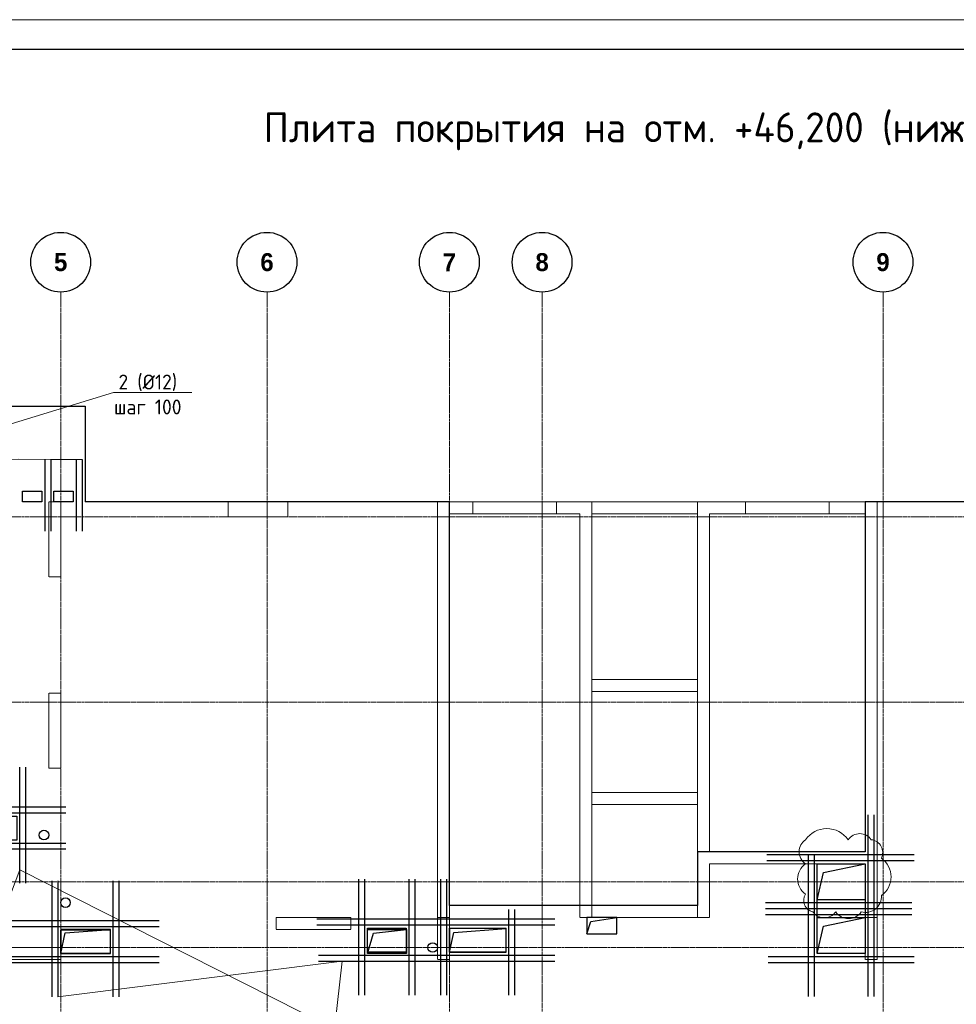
# Model space of a CAD drawing. Header units: millimetres. Extents: x -5898314 to 1055204, y -720802 to 1562611.
# Tile 267 of 362: x -84251 to -68590, y -36755 to -20290. Entities that reach past the tile are written whole.
import ezdxf
from ezdxf import colors
from ezdxf.entities.mleader import LeaderData, LeaderLine
from ezdxf.math import Vec2, Vec3

# ---------------------------------------------------------------- set-up
doc = ezdxf.new("R2010")
doc.units = ezdxf.units.MM
for name, pattern in [('______5', [1100, 800, -100, 100, -100]), ('DASHED', [7, 5, -2, 0]), ('осевая', [50.8, 31.75, -6.35, 6.35, -6.35])]:
    doc.linetypes.add(name, pattern=pattern)
for name, color, linetype, lineweight in [('_0.25', 114, 'Continuous', 25), ('_0.5', 94, 'Continuous', 50), ('RAZMER', 100, 'Continuous', 15), ('Standard', 7, 'Continuous', 25), ('Общий01', 7, 'Continuous', 13), ('Оси', 40, '______5', 18), ('Перекрытие ж_бетон', 1, 'Continuous', 30), ('подоснова', 151, 'Continuous', 5), ('Размерная линия_ общее', 7, 'Continuous', 25), ('СТЕНЫ', 3, 'Continuous', 30), ('ТОНКИЕ', 7, 'Continuous', 9), ('Узлы', 7, 'Continuous', 0)]:
    doc.layers.add(name, color=color, linetype=linetype, lineweight=lineweight)
doc.layers.add('Колонна_ бетон', color=7, linetype='Continuous', lineweight=50, true_color=0xb4b496)
doc.layers.add('ТОЛСТЫЕ_ОСНОВНЫЕ', color=6, linetype='Continuous')
doc.styles.add('Century Gothic', font='GOTHIC.TTF')
doc.styles.add('GOST-2.304_Type-B', font='GOST_Common.ttf')

# ---------------------------------------------------------------- blocks, each defined once
blk = doc.blocks.new('*U1581')
at = {"layer": 'ТОЛСТЫЕ_ОСНОВНЫЕ', "color": 6}
blk.add_lwpolyline([(20, 5), (886, 5), (886, 415), (20, 415)], close=True, dxfattribs=at)
at = {"layer": 'ТОНКИЕ'}
blk.add_lwpolyline([(0, 0), (891, 0), (891, 420), (0, 420)], close=True, dxfattribs=at)
blk = doc.blocks.new('подложка стн 1-го этажа')
at = {"layer": 'Колонна_ бетон', "color": 252, "linetype": 'DASHED', "lineweight": 0, "ltscale": 0.5, "true_color": 0x939598, "transparency": 33554687}
for p, q in [((21194, 23162, -200), (21194, 23162, -200)), ((21194, 21912, -200), (21194, 23162, -200)), ((21394, 23162, -200), (21194, 23162, -200)), ((21194, 23162, -200), (21194, 23162, -200)), ((21194, 21912, -200), (21194, 23162, -200)), ((21394, 23162, -200), (21194, 23162, -200)), ((21394, 23162, -200), (21394, 23162, -200)), ((21394, 23162, -200), (21394, 21912, -200)), ((21394, 23162, -200), (21394, 23162, -200)), ((21394, 23162, -200), (21394, 21912, -200)), ((21194, 21912, -200), (21194, 21912, -200)), ((21194, 21912, -200), (21394, 21912, -200)), ((21194, 21912, -200), (21194, 21912, -200)), ((21194, 21912, -200), (21394, 21912, -200)), ((21394, 21912, -200), (21394, 21912, -200)), ((21394, 21912, -200), (21394, 21912, -200)), ((24994, 19212, -200), (24994, 19412, -200)), ((24994, 19412, -200), (24994, 19412, -200)), ((26244, 19412, -200), (24994, 19412, -200)), ((24994, 19212, -200), (24994, 19412, -200)), ((24994, 19412, -200), (24994, 19412, -200)), ((26244, 19412, -200), (24994, 19412, -200)), ((26244, 19412, -200), (26244, 19412, -200)), ((26244, 19212, -200), (26244, 19412, -200)), ((26244, 19412, -200), (26244, 19412, -200)), ((26244, 19212, -200), (26244, 19412, -200)), ((24994, 19212, -200), (26244, 19212, -200)), ((24994, 19212, -200), (24994, 19212, -200)), ((24994, 19212, -200), (26244, 19212, -200)), ((24994, 19212, -200), (24994, 19212, -200)), ((26244, 19212, -200), (26244, 19212, -200)), ((26244, 19212, -200), (26244, 19212, -200)), ((20144, 18912, -200), (21394, 18912, -200)), ((20144, 18912, -200), (21394, 18912, -200)), ((21394, 18912, -200), (21394, 18912, -200)), ((21394, 18912, -200), (21394, 18712, -200)), ((21394, 18912, -200), (21394, 18912, -200)), ((21394, 18912, -200), (21394, 18712, -200)), ((20144, 18712, -200), (21394, 18712, -200)), ((20144, 18712, -200), (21394, 18712, -200)), ((21394, 18712, -200), (21394, 18712, -200)), ((21394, 18712, -200), (21394, 18712, -200))]:
    blk.add_line(p, q, dxfattribs=at)
for points, elevation in [([(21194, 26362), (21394, 26362), (21394, 25112), (21194, 25112)], -560), ([(21194, 26362), (21394, 26362), (21394, 25112), (21194, 25112)], -560), ([(24194, 26362), (25194, 26362), (25194, 26112), (24194, 26112)], -360), ([(24194, 26362), (25194, 26362), (25194, 26112), (24194, 26112)], -560), ([(24194, 26362), (25194, 26362), (25194, 26112), (24194, 26112)], -360), ([(24194, 26362), (25194, 26362), (25194, 26112), (24194, 26112)], -560)]:
    blk.add_lwpolyline(points, close=True, dxfattribs=dict(at, elevation=elevation))
at = {"layer": 'СТЕНЫ', "color": 252, "linetype": 'DASHED', "lineweight": 0, "ltscale": 0.5, "true_color": 0x939598, "transparency": 33554687}
for p, q in [((30274, 26362, -200), (30274, 19412, -200)), ((30274, 26362, -200), (30274, 26362, -200)), ((30274, 26362, -200), (30274, 19412, -200)), ((30274, 26362, -200), (30274, 26362, -200)), ((32044, 26362, -200), (32044, 19412, -200)), ((32044, 26362, -200), (32044, 26362, -200)), ((32044, 26362, -200), (32044, 19412, -200)), ((32044, 26362, -200), (32044, 26362, -200)), ((34844, 26362, -200), (34844, 20512, -200)), ((34844, 26362, -200), (34844, 26362, -200)), ((34844, 26362, -200), (34844, 20512, -200)), ((34844, 26362, -200), (34844, 26362, -200)), ((27694, 26112, -200), (27694, 26112, -200)), ((27694, 26112, -200), (27694, 19412, -200)), ((27694, 26112, -200), (27694, 26112, -200)), ((27694, 26112, -200), (27694, 18712, -200)), ((27894, 26162, -200), (27894, 19412, -200)), ((27894, 26162, -200), (27894, 26162, -200)), ((27894, 26162, -200), (30074, 26162, -200)), ((27894, 26162, -200), (27894, 18712, -200)), ((27894, 26162, -200), (27894, 26162, -200)), ((27894, 26162, -200), (30074, 26162, -200)), ((30074, 19412, -200), (30074, 26162, -200)), ((30074, 26162, -200), (30074, 26162, -200)), ((30074, 19412, -200), (30074, 26162, -200)), ((30074, 26162, -200), (30074, 26162, -200)), ((30274, 26162, -200), (30274, 26162, -200)), ((32044, 26162, -200), (30274, 26162, -200)), ((30274, 26162, -200), (30274, 26162, -200)), ((32044, 26162, -200), (30274, 26162, -200)), ((32044, 26162, -200), (32044, 26162, -200)), ((32044, 26162, -200), (32044, 26162, -200)), ((32244, 26162, -200), (34844, 26162, -200)), ((32244, 26162, -200), (32244, 26162, -200)), ((32244, 26162, -200), (32244, 20512, -200)), ((32244, 26162, -200), (34844, 26162, -200)), ((32244, 26162, -200), (32244, 26162, -200)), ((32244, 26162, -200), (32244, 20512, -200)), ((34844, 26162, -200), (34844, 26162, -200)), ((34844, 26162, -200), (34844, 26162, -200)), ((35044, 19412, -200), (35044, 26112, -200)), ((35044, 18712, -200), (35044, 26112, -200)), ((30274, 23392, -200), (30274, 23392, -200)), ((32044, 23392, -200), (30274, 23392, -200)), ((30274, 23392, -200), (30274, 23392, -200)), ((32044, 23392, -200), (30274, 23392, -200)), ((32044, 23392, -200), (32044, 23392, -200)), ((32044, 23392, -200), (32044, 23392, -200)), ((32044, 23192, -200), (30274, 23192, -200)), ((30274, 23192, -200), (30274, 23192, -200)), ((32044, 23192, -200), (30274, 23192, -200)), ((30274, 23192, -200), (30274, 23192, -200)), ((32044, 23192, -200), (32044, 23192, -200)), ((32044, 23192, -200), (32044, 23192, -200)), ((30274, 21502, -200), (32044, 21502, -200)), ((30274, 21502, -200), (30274, 21502, -200)), ((30274, 21502, -200), (32044, 21502, -200)), ((30274, 21502, -200), (30274, 21502, -200)), ((32044, 21502, -200), (32044, 21502, -200)), ((32044, 21502, -200), (32044, 21502, -200)), ((30274, 21302, -200), (30274, 21302, -200)), ((30274, 21302, -200), (32044, 21302, -200)), ((30274, 21302, -200), (30274, 21302, -200)), ((30274, 21302, -200), (32044, 21302, -200)), ((32044, 21302, -200), (32044, 21302, -200)), ((32044, 21302, -200), (32044, 21302, -200)), ((34844, 20512, -200), (32244, 20512, -200)), ((32244, 20512, -200), (32244, 20512, -200)), ((34844, 20512, -200), (32244, 20512, -200)), ((32244, 20512, -200), (32244, 20512, -200)), ((34844, 20512, -200), (34844, 20512, -200)), ((34844, 20512, -200), (34844, 20512, -200)), ((32244, 20312, -200), (32244, 20312, -200)), ((34844, 20312, -200), (32244, 20312, -200)), ((32244, 20312, -200), (32244, 19412, -200)), ((32244, 20312, -200), (32244, 20312, -200)), ((34844, 20312, -200), (32244, 20312, -200)), ((32244, 20312, -200), (32244, 19412, -200)), ((34744, 20312, -200), (34744, 20312, -200)), ((34744, 20312, -200), (34744, 20312, -200)), ((34844, 19412, -200), (34844, 20312, -200)), ((34844, 18712, -200), (34844, 20312, -200)), ((27894, 19962, -200), (27894, 19962, -200)), ((27894, 19962, -200), (27894, 19962, -200)), ((30274, 19612, -200), (30274, 19612, -200)), ((32044, 19612, -200), (30274, 19612, -200)), ((30274, 19612, -200), (30274, 19612, -200)), ((32044, 19612, -200), (30274, 19612, -200)), ((32044, 19612, -200), (32044, 19612, -200)), ((32044, 19612, -200), (32044, 19612, -200)), ((27694, 19412, -200), (27694, 19412, -200)), ((27694, 19412, -200), (27894, 19412, -200)), ((30074, 19412, -200), (30074, 19412, -200)), ((30074, 19412, -200), (32244, 19412, -200)), ((30074, 19412, -200), (30074, 19412, -200)), ((30074, 19412, -200), (32244, 19412, -200)), ((30274, 19412, -200), (30274, 19412, -200)), ((30274, 19412, -200), (30274, 19412, -200)), ((32044, 19412, -200), (32044, 19412, -200)), ((32044, 19412, -200), (32044, 19412, -200)), ((32244, 19412, -200), (32244, 19412, -200)), ((32244, 19412, -200), (32244, 19412, -200)), ((35044, 19412, -200), (34844, 19412, -200)), ((35044, 19412, -200), (35044, 19412, -200)), ((27694, 18712, -200), (27694, 18712, -200)), ((27694, 18712, -200), (27894, 18712, -200)), ((35044, 18712, -200), (34844, 18712, -200)), ((35044, 18712, -200), (35044, 18712, -200))]:
    blk.add_line(p, q, dxfattribs=at)
at = {"layer": 'СТЕНЫ', "color": 252, "linetype": 'DASHED', "lineweight": 0, "ltscale": 0.5, "true_color": 0x939598, "transparency": 33554687, "elevation": -200}
blk.add_lwpolyline([(35044, 26112), (35044, 26362), (27694, 26362), (27694, 26112)], dxfattribs=at)
blk.add_lwpolyline([(35044, 26112), (35044, 26362), (27694, 26362), (27694, 26112)], dxfattribs=at)
at = {"layer": 'СТЕНЫ', "color": 252, "linetype": 'DASHED', "lineweight": 0, "ltscale": 0.5, "true_color": 0x939598, "transparency": 33554687, "elevation": -560}
for points in [[(28284, 26365), (29684, 26365), (29684, 26162), (28284, 26162)], [(28284, 26365), (29684, 26365), (29684, 26162), (28284, 26162)], [(32844, 26365), (34244, 26365), (34244, 26162), (32844, 26162)], [(32844, 26365), (34244, 26365), (34244, 26162), (32844, 26162)]]:
    blk.add_lwpolyline(points, close=True, dxfattribs=at)
blk = doc.blocks.new('NSY101')
at = {"color": 0, "linetype": 'ByBlock', "lineweight": -2}
blk.add_circle((0, 0), 50, dxfattribs=at)
blk = doc.blocks.new('СЛОЖНЫЙ_ОБЪЕКТ_1')
at = {"layer": 'Оси', "color": 16, "linetype": 'Continuous', "lineweight": 25, "transparency": 33554687, "xscale": 9.999999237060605, "yscale": 9.999999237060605, "zscale": 9.999999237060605}
blk.add_blockref('NSY101', (18063, -989), dxfattribs=at)
at = {"layer": 'Оси', "color": 16, "linetype": 'Continuous', "lineweight": 25, "transparency": 33554687, "insert": (18063, -989), "char_height": 300, "width": 385, "attachment_point": 5, "style": 'Century Gothic'}
blk.add_mtext('\\A1;{\\fCentury Gothic|i0|b1;\\H300.000000;\\W1.000000;\\C16;5}\\P', dxfattribs=at)
blk = doc.blocks.new('СЛОЖНЫЙ_ОБЪЕКТ_2')
at = {"layer": 'Оси', "color": 16, "linetype": 'Continuous', "lineweight": 25, "transparency": 33554687, "xscale": 9.999999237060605, "yscale": 9.999999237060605, "zscale": 9.999999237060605}
blk.add_blockref('NSY101', (21513, -989), dxfattribs=at)
at = {"layer": 'Оси', "color": 16, "linetype": 'Continuous', "lineweight": 25, "transparency": 33554687, "insert": (21513, -989), "char_height": 300, "width": 385, "attachment_point": 5, "style": 'Century Gothic'}
blk.add_mtext('\\A1;{\\fCentury Gothic|i0|b1;\\H300.000000;\\W1.000000;\\C16;6}\\P', dxfattribs=at)
blk = doc.blocks.new('СЛОЖНЫЙ_ОБЪЕКТ_3')
at = {"layer": 'Оси', "color": 16, "linetype": 'Continuous', "lineweight": 25, "transparency": 33554687, "xscale": 9.999999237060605, "yscale": 9.999999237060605, "zscale": 9.999999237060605}
blk.add_blockref('NSY101', (24563, -989), dxfattribs=at)
at = {"layer": 'Оси', "color": 16, "linetype": 'Continuous', "lineweight": 25, "transparency": 33554687, "insert": (24563, -989), "char_height": 300, "width": 385, "attachment_point": 5, "style": 'Century Gothic'}
blk.add_mtext('\\A1;{\\fCentury Gothic|i0|b1;\\H300.000000;\\W1.000000;\\C16;7}\\P', dxfattribs=at)
blk = doc.blocks.new('СЛОЖНЫЙ_ОБЪЕКТ_4')
at = {"layer": 'Оси', "color": 16, "linetype": 'Continuous', "lineweight": 25, "transparency": 33554687, "xscale": 9.999999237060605, "yscale": 9.999999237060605, "zscale": 9.999999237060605}
blk.add_blockref('NSY101', (26113, -989), dxfattribs=at)
at = {"layer": 'Оси', "color": 16, "linetype": 'Continuous', "lineweight": 25, "transparency": 33554687, "insert": (26113, -989), "char_height": 300, "width": 385, "attachment_point": 5, "style": 'Century Gothic'}
blk.add_mtext('\\A1;{\\fCentury Gothic|i0|b1;\\H300.000000;\\W1.000000;\\C16;8}\\P', dxfattribs=at)
blk = doc.blocks.new('СЛОЖНЫЙ_ОБЪЕКТ_16')
at = {"layer": 'Оси', "color": 16, "linetype": 'Continuous', "lineweight": 25, "transparency": 33554687, "xscale": 9.999999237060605, "yscale": 9.999999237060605, "zscale": 9.999999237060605}
blk.add_blockref('NSY101', (31813, -989), dxfattribs=at)
at = {"layer": 'Оси', "color": 16, "linetype": 'Continuous', "lineweight": 25, "transparency": 33554687, "insert": (31813, -989), "char_height": 300, "width": 385, "attachment_point": 5, "style": 'Century Gothic'}
blk.add_mtext('\\A1;{\\fCentury Gothic|i0|b1;\\H300.000000;\\W1.000000;\\C16;9}\\P', dxfattribs=at)
blk = doc.blocks.new('оси блок 2')
at = {"layer": 'Оси', "color": 16, "linetype": 'осевая', "lineweight": 0, "transparency": 33554687}
for p, q in [((-72354.7, -322543), (-72354.7, -347914.1)), ((-68904.7, -322543), (-68904.7, -347914.1)), ((-65854.7, -322543), (-65854.7, -347914.1)), ((-64304.7, -322543), (-64304.7, -347914.1)), ((-58604.7, -322543), (-58604.7, -347914.1)), ((-89822.3, -326301.3), (-37238.5, -326301.3)), ((-89822.3, -329401.3), (-37238.5, -329401.3)), ((-89822.3, -332401.3), (-37238.5, -332401.3)), ((-89822.3, -333501.3), (-37238.5, -333501.3))]:
    blk.add_line(p, q, dxfattribs=at)
at = {"layer": 'Оси', "color": 16, "linetype": 'Continuous', "lineweight": 25, "transparency": 33554687}
for name in ['СЛОЖНЫЙ_ОБЪЕКТ_1', 'СЛОЖНЫЙ_ОБЪЕКТ_2', 'СЛОЖНЫЙ_ОБЪЕКТ_3', 'СЛОЖНЫЙ_ОБЪЕКТ_4', 'СЛОЖНЫЙ_ОБЪЕКТ_16']:
    blk.add_blockref(name, (-90418.2, -321053.5), dxfattribs=at)
blk = doc.blocks.new('*U682')
at = {"layer": '_0.25', "ltscale": 100}
blk.add_lwpolyline([(0, 803), (1502, 803), (1502, 0), (0, 0)], close=True, dxfattribs=at)
at = {"layer": '_0.5', "color": 7, "lineweight": 30, "ltscale": 100}
for p, q in [((1552, -820), (1552, 1647)), ((1652, -820), (1652, 1647)), ((-150, 1623), (-150, -820)), ((-50, 1623), (-50, -820)), ((1663, 953), (-720, 953)), ((1663, 853), (-720, 853)), ((-720, -50), (2322, -50)), ((-720, -150), (2322, -150))]:
    blk.add_line(p, q, dxfattribs=at)
blk = doc.blocks.new('*U681')
at = {"layer": '_0.25', "ltscale": 100}
blk.add_lwpolyline([(0, 945), (399, 945), (399, 0), (0, 0)], close=True, dxfattribs=at)
at = {"layer": '_0.5', "color": 7, "lineweight": 30, "ltscale": 100}
for p, q in [((-150, 1765), (-150, -820)), ((-50, 1765), (-50, -820)), ((449, -820), (449, 1789)), ((549, -820), (549, 1789)), ((1219, 1095), (-720, 1095)), ((1219, 995), (-720, 995)), ((-720, -50), (711, -50)), ((-720, -150), (711, -150))]:
    blk.add_line(p, q, dxfattribs=at)
blk = doc.blocks.new('*U671')
at = {"layer": '_0.25', "ltscale": 100}
blk.add_lwpolyline([(0, 829), (399, 829), (399, 0), (0, 0)], close=True, dxfattribs=at)
at = {"layer": '_0.5', "color": 7, "lineweight": 30, "ltscale": 100}
for p, q in [((-150, 1649), (-150, -820)), ((-50, 1649), (-50, -820)), ((449, -820), (449, 1673)), ((549, -820), (549, 1673)), ((1219, 979), (-720, 979)), ((1219, 879), (-720, 879)), ((-720, -50), (1219, -50)), ((-720, -150), (1219, -150))]:
    blk.add_line(p, q, dxfattribs=at)
blk = doc.blocks.new('*U678')
at = {"layer": '_0.25', "ltscale": 100}
blk.add_lwpolyline([(0, 1267), (399, 1267), (399, 0), (0, 0)], close=True, dxfattribs=at)
at = {"layer": '_0.5', "color": 7, "lineweight": 30, "ltscale": 100}
for p, q in [((-150, 2087), (-150, -820)), ((-50, 2087), (-50, -820)), ((449, -820), (449, 2112)), ((549, -820), (549, 2112)), ((1219, 1417), (-720, 1417)), ((1219, 1317), (-720, 1317)), ((-720, -50), (1219, -50)), ((-720, -150), (1219, -150))]:
    blk.add_line(p, q, dxfattribs=at)
blk = doc.blocks.new('*U680')
at = {"layer": '_0.25', "ltscale": 100}
blk.add_lwpolyline([(0, 645), (399, 645), (399, 0), (0, 0)], close=True, dxfattribs=at)
at = {"layer": '_0.5', "color": 7, "lineweight": 30, "ltscale": 100}
for p, q in [((449, -820), (449, 1489)), ((549, -820), (549, 1489)), ((-150, 1465), (-150, -820)), ((-50, 1465), (-50, -820)), ((1219, 795), (-720, 795)), ((1219, 695), (-720, 695)), ((-720, -50), (1219, -50)), ((-720, -150), (1219, -150))]:
    blk.add_line(p, q, dxfattribs=at)
blk = doc.blocks.new('_None')

msp = doc.modelspace()

# ---------------------------------------------------------------- linework, layer by layer
at = {"lineweight": 30}
for p, q in [((-71782.29, -35051.46), (-69333.86, -35051.46)), ((-71782.29, -35151.46), (-69333.86, -35151.46)), ((-71782.29, -35152.29), (-69333.86, -35152.29)), ((-71782.29, -35252.29), (-69333.86, -35252.29))]:
    msp.add_line(p, q, dxfattribs=at)
at = {"layer": '_0.5', "color": 240, "lineweight": 0, "true_color": 0xed1f24}
for p, q in [((-70114.22, -34207.31), (-70224.48, -34207.31)), ((-70114.22, -34101.75), (-70114.22, -34207.31))]:
    msp.add_line(p, q, dxfattribs=at)
msp.add_lwpolyline([(-71111.33, -34001.78, 0.52056705), (-71111.33, -34404.98, 0.52056705), (-71111.33, -34912.65, 0.52056705), (-70986.49, -35209.3, 0.52056705), (-70606.82, -35209.3, 0.52056705), (-70178.01, -35209.3, 0.52056705), (-69843.27, -34934.84, 0.52056705), (-69843.27, -34313.21, 0.52056705), (-70011.16, -34001.78, 0.52056705), (-70398.31, -34001.78, 0.52056705)], format="xyb", close=True, dxfattribs=at)
at = {"layer": 'RAZMER', "lineweight": 30, "elevation": 0.07}
for points in [[(-83832.18, -27644.11), (-83832.22, -28844.11)], [(-83732.18, -27644.11), (-83732.22, -28844.11)]]:
    msp.add_lwpolyline(points, dxfattribs=at)
at = {"layer": 'RAZMER', "lineweight": 30}
for points in [[(-83307.2, -27644.11), (-83307.24, -28844.11)], [(-83207.2, -27644.11), (-83207.24, -28844.11)]]:
    msp.add_lwpolyline(points, dxfattribs=at)
at = {"layer": 'Standard', "color": 7, "linetype": 'Continuous', "lineweight": 25, "transparency": 33554687, "elevation": 200}
msp.add_lwpolyline([(-70915.48, -35007.18), (-70808.42, -34551.66), (-70115.82, -34407.18)], dxfattribs=at)
at = {"layer": 'Standard', "color": 7, "linetype": 'Continuous', "lineweight": 25, "transparency": 33554687}
for points in [[(-74765.19, -35574.88), (-74702.9, -35368.19), (-74265.19, -35304.88)], [(-70915.19, -35904.74), (-70808.14, -35449.23), (-70115.54, -35304.74)], [(-83565.19, -35904.44), (-83493.16, -35557.38), (-82735.19, -35504.44)], [(-78435.19, -35904.44), (-78336.21, -35563.96), (-77785.19, -35504.44)], [(-77065.19, -35884.44), (-76992.11, -35554.06), (-76115.19, -35484.44)]]:
    msp.add_lwpolyline(points, dxfattribs=at)
at = {"layer": 'Общий01', "color": 240, "linetype": 'Continuous', "lineweight": 25, "transparency": 33554687}
msp.add_circle((-77345.19, -35804.44), 80, dxfattribs=at)
at = {"layer": 'Перекрытие ж_бетон'}
for p, q in [((-86505.4, -26754.44), (-83155.4, -26754.44)), ((-83155.4, -26754.44), (-83155.4, -28354.44))]:
    msp.add_line(p, q, dxfattribs=at)
for points, elevation in [([(-83880.46, -28354.44), (-84205.46, -28354.44), (-84205.46, -28174.44), (-83880.46, -28174.44)], 0.07), ([(-83355.48, -28354.44), (-83680.48, -28354.44), (-83680.48, -28174.44), (-83355.48, -28174.44)], 0.09), ([(-70915.48, -34407.18), (-70115.82, -34407.18), (-70115.82, -35007.18), (-70915.48, -35007.18), (-70915.48, -34407.18)], 200)]:
    msp.add_lwpolyline(points, close=True, dxfattribs=dict(at, elevation=elevation))
for points in [[(-77065.4, -28354.44), (-83155.4, -28354.44)], [(-72915.54, -35104.44), (-77065.4, -35104.44), (-77065.4, -28354.44)], [(-64967.89, -28354.44), (-70115.54, -28354.44)], [(-69915.4, -28354.44), (-70115.54, -28354.44)]]:
    msp.add_lwpolyline(points, dxfattribs=at)
at = {"layer": 'Перекрытие ж_бетон', "elevation": 360}
msp.add_lwpolyline([(-70115.54, -28354.44), (-70115.54, -34204.44), (-72915.54, -34204.44), (-72915.54, -35104.44)], dxfattribs=at)
at = {"layer": 'Перекрытие ж_бетон'}
for points in [[(-74765.19, -35304.88), (-74765.19, -35574.88), (-74265.19, -35574.88), (-74265.19, -35304.88), (-74765.19, -35304.88)], [(-70915.19, -35304.74), (-70115.54, -35304.74), (-70115.54, -35904.74), (-70915.19, -35904.74), (-70915.19, -35304.74)], [(-82735.19, -35504.44), (-83565.19, -35504.44), (-83565.19, -35904.44), (-82735.19, -35904.44), (-82735.19, -35504.44)], [(-78435.19, -35504.44), (-77785.19, -35504.44), (-77785.19, -35904.44), (-78435.19, -35904.44), (-78435.19, -35504.44)], [(-77065.19, -35484.44), (-77065.19, -35884.44), (-76115.19, -35884.44), (-76115.19, -35484.44), (-77065.19, -35484.44)]]:
    msp.add_lwpolyline(points, close=True, dxfattribs=at)
for centre in [(-83845.36, -33924.44), (-83845.36, -33924.44), (-83485.19, -35054.44)]:
    msp.add_circle(centre, 80, dxfattribs=at)

# ---------------------------------------------------------------- block references
at = {"xscale": 100, "yscale": 100, "zscale": 100}
msp.add_blockref('*U1581', (-104886.91, -62289.53), dxfattribs=at)
at = {"ltscale": 100, "rotation": 90}
for name, p in [('*U682', (-70112.58, -35906.72)), ('*U671', (-82736.43, -35907.52)), ('*U680', (-77790.8, -35882.58)), ('*U681', (-76120.8, -35882.58))]:
    msp.add_blockref(name, p, dxfattribs=at)
at = {"layer": 'RAZMER', "lineweight": 30, "rotation": 90}
msp.add_blockref('*U678', (-84297.04, -34007.4), dxfattribs=at)
at = {"layer": 'Перекрытие ж_бетон'}
msp.add_blockref('подложка стн 1-го этажа', (-104959.32, -54716.23, 560), dxfattribs=at)
at = {"layer": 'Размерная линия_ общее', "color": 218, "linetype": 'Continuous', "lineweight": 13, "true_color": 0x500050, "transparency": 33554687}
msp.add_blockref('оси блок 2', (-11210.68, 297696.88), dxfattribs=at)

# ---------------------------------------------------------------- texts
at = {"layer": 'Узлы', "color": 80, "linetype": 'Continuous', "lineweight": 0, "style": 'GOST-2.304_Type-B'}
msp.add_text('Плита покрытия на отм. +46,200 (нижнее армирование)', height=500, dxfattribs=at).set_placement((-80172.46, -22339.71))

# ---------------------------------------------------------------- leaders
at = {"layer": 'подоснова', "color": 2, "lineweight": 0, "ltscale": 0.3}
ml = msp.add_multileader_mtext('Standard', dxfattribs=at)
ml.set_content('2 (%%C12)\\Pшаг 100', color=2, style='GOST-2.304_Type-B')
ml.set_leader_properties(color=256, linetype='ByLayer', lineweight=15)
ml.set_arrow_properties(name='NONE')
ml.build(insert=Vec2(0, 0))
ml.multileader.update_dxf_attribs({"text_left_attachment_type": 6, "text_right_attachment_type": 6, "dogleg_length": 0.1, "arrow_head_size": 18})
ctx = ml.context
ctx.base_point, ctx.char_height, ctx.arrow_head_size, ctx.landing_gap_size, ctx.plane_origin = Vec3(-82684.42, -26523.66, 719.91), 250, 18, 20, Vec3(-86186.8, -26936.9, 719.91)
ctx.left_attachment, ctx.right_attachment, ctx.text_align_type = 6, 6, 1
notes = []
notes.append((ctx, [(0, (1, 1, 0), (-82684.52, -26523.66, 719.91), (1, 0), 0.1, [(6, [(-83207.2, -27644.11, 719.91), (-83732.18, -27644.11, 719.91), (-84271.45, -27638.51, 719.91), (-84782.06, -27644.11, 719.91), (-85321.52, -27638.51, 719.91), (-85832.13, -27644.11, 719.91), (-86349.38, -27644.11, 719.91)], 0, [])])]))
ctx.mtext.insert, ctx.mtext.alignment, ctx.mtext.flow_direction = Vec3(-82109.12, -26223.66, 719.91), 2, 5
ml = msp.add_multileader_mtext('Standard', dxfattribs=at)
ml.set_content('1 %%C12  А500С', color=2, style='GOST-2.304_Type-B')
ml.set_leader_properties(color=256, linetype='ByLayer', lineweight=15)
ml.set_arrow_properties(name='NONE')
ml.build(insert=Vec2(0, 0))
ml.multileader.update_dxf_attribs({"text_left_attachment_type": 6, "text_right_attachment_type": 6, "dogleg_length": 0.1, "arrow_head_size": 18})
ctx = ml.context
ctx.base_point, ctx.char_height, ctx.arrow_head_size, ctx.landing_gap_size, ctx.plane_origin = Vec3(-87669.03, -38627.53), 250, 18, 20, Vec3(-96644.61, -37479.1)
ctx.left_attachment, ctx.right_attachment, ctx.text_align_type = 6, 6, 1
notes.append((ctx, [(1, (1, 1, 0), (-85847.11, -38627.53), (-1, 0), 0.1, [(7, [(-91918.6, -33584.44), (-91325.19, -37162.51), (-87192.69, -35154.44)], 0, []), (5, [(-83615.19, -36627.52), (-78858.62, -36032.58), (-79126.41, -38400.78), (-72524.71, -40435.12), (-84247.04, -34503.77)], 0, [])])]))
ctx.mtext.insert, ctx.mtext.alignment, ctx.mtext.flow_direction = Vec3(-86758.12, -38327.53), 2, 5
for ctx, leaders in notes:
    for number, flags, end, landing, length, lines in leaders:
        leader = LeaderData()
        leader.index, (leader.has_last_leader_line, leader.has_dogleg_vector, leader.attachment_direction) = number, flags
        leader.last_leader_point, leader.dogleg_vector, leader.dogleg_length = Vec3(end), Vec3(landing), length
        for number, points, colour, breaks in lines:
            line = LeaderLine()
            line.index, line.vertices, line.color, line.breaks = number, Vec3.list(points), colors.encode_raw_color(colour), breaks
            leader.lines.append(line)
        ctx.leaders.append(leader)

doc.saveas('drawing.dxf')
